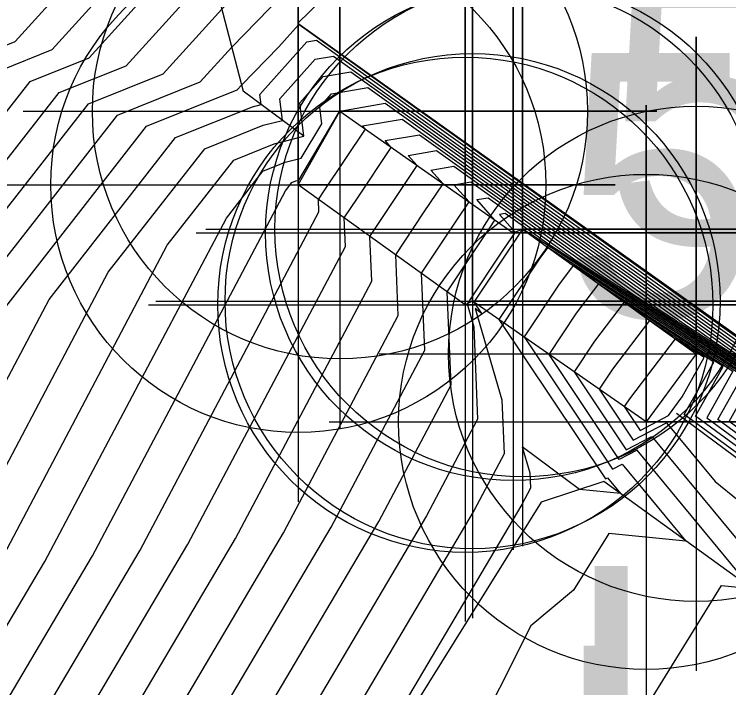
# Model space of a CAD drawing. Extents: x 2188792 to 2191981, y 386090 to 389710.
# Drawn here: x 2190309.84 to 2190316.61, y 387894.83 to 387901.2 of the extents above; entities that cross this region are included whole.
import ezdxf

# ---------------------------------------------------------------- set-up
doc = ezdxf.new("R2010")
doc.units = 0
for name, color, linetype in [('DTM Contours Major', 7, 'Continuous'), ('DTM Contours Minor', 7, 'Continuous'), ('Exist Structure Major Bridge WW', 7, 'Continuous'), ('Exist Structure Major Bridge WW Cogo Elevation', 7, 'Continuous'), ('Exist Structure Major Bridge WW Cogo Number', 7, 'Continuous'), ('Exist Structure Major Bridge WW Cogo Point CELL', 7, 'Continuous'), ('PH Exist DTM Breakline', 7, 'Continuous')]:
    doc.layers.add(name, color=color, linetype=linetype)

msp = doc.modelspace()

# ---------------------------------------------------------------- linework, layer by layer
at = {"layer": 'DTM Contours Major'}
for points in [[(2190291.7039, 387875.1976), (2190299.1315, 387885.1645), (2190301.738, 387889.0143), (2190304.7321, 387893.2862), (2190306.0659, 387895.5407), (2190306.8173, 387896.9617), (2190309.7195, 387900.6754), (2190310.2031, 387900.8699), (2190311.527, 387902.3311), (2190311.7244, 387902.534), (2190312.3483, 387903.1746), (2190313.3884, 387903.6839), (2190313.81, 387903.8298), (2190314.7119, 387904.5689), (2190315.5301, 387905.0778), (2190315.9964, 387905.2082), (2190316.6034, 387905.1542), (2190318.0719, 387904.1985), (2190323.1653, 387900.5107), (2190324.63, 387899.5574), (2190329.7269, 387895.8669), (2190331.1878, 387894.916), (2190336.288, 387891.2228), (2190337.7452, 387890.2743)], [(2190309.6141, 387898.2474), (2190311.0961, 387900.144), (2190311.955, 387900.4893), (2190311.996, 387900.5345), (2190312.3495, 387900.8977), (2190312.5347, 387901.1058), (2190312.5418, 387901.107), (2190318.0166, 387897.1988), (2190318.109, 387897.1388), (2190318.1007, 387897.124), (2190318.1602, 387897.0804), (2190318.2026, 387897.0521), (2190318.2384, 387897.0212), (2190318.2575, 387897.008), (2190324.9139, 387892.213), (2190325.0283, 387892.1303), (2190331.0395, 387887.8004)], [(2190298.3613, 387877.4043), (2190305.9434, 387888.6032), (2190307.342, 387890.5987), (2190310.5842, 387896.079), (2190312.4108, 387899.5331), (2190312.4728, 387899.6125), (2190312.5105, 387899.6276), (2190312.5381, 387899.6347), (2190312.9241, 387900.2841), (2190312.9238, 387900.2868), (2190312.9257, 387900.2889), (2190313.3547, 387900.3622), (2190316.7246, 387897.9566), (2190317.6525, 387897.3535), (2190317.5691, 387897.205), (2190318.1673, 387896.7665), (2190318.5929, 387896.4825), (2190318.9521, 387896.1724), (2190319.1442, 387896.0396), (2190323.7807, 387892.6997), (2190326.0923, 387891.0273), (2190330.7861, 387887.6464), (2190333.0291, 387886.0236), (2190337.7832, 387882.5995)], [(2190297.9763, 387873.5242), (2190308.046, 387888.3976), (2190308.647, 387889.255), (2190312.8434, 387896.3481), (2190313.7302, 387898.0252), (2190313.6993, 387898.7523), (2190314.033, 387899.2543), (2190314.1495, 387899.4281), (2190314.0056, 387899.5897), (2190314.1675, 387899.6174), (2190315.4325, 387898.7143), (2190317.1961, 387897.5683), (2190317.0375, 387897.286), (2190318.1744, 387896.4526), (2190318.9831, 387895.9129), (2190319.6659, 387895.3236), (2190320.0309, 387895.0713), (2190322.6475, 387893.1864), (2190327.1562, 387889.9244), (2190329.7794, 387888.0349), (2190334.2799, 387884.7789), (2190336.9101, 387882.8845), (2190341.4016, 387879.6348)], [(2190328.2202, 387888.8215), (2190321.5143, 387893.6731), (2190320.9176, 387894.1029), (2190320.3796, 387894.4749), (2190319.3734, 387895.3433), (2190318.1815, 387896.1387), (2190316.5058, 387897.367), (2190316.7396, 387897.783), (2190315.1365, 387898.8248), (2190314.9957, 387898.64), (2190314.6701, 387898.1499), (2190315.5066, 387896.8975), (2190315.5998, 387896.946), (2190316.2033, 387896.2179), (2190315.4716, 387896.2897), (2190315.1397, 387895.7529), (2190314.7338, 387895.4148), (2190314.1443, 387894.2405), (2190312.8877, 387891.4892), (2190312.3837, 387891.4162), (2190312.3713, 387891.3272), (2190312.2354, 387890.4553), (2190311.3158, 387889.2189), (2190312.0564, 387887.3694)]]:
    msp.add_lwpolyline(points, dxfattribs=at)
at = {"layer": 'DTM Contours Minor'}
for points in [[(2190293.1988, 387877.8762), (2190299.2086, 387885.9405), (2190301.3174, 387889.0554), (2190304.4711, 387893.5549), (2190305.6141, 387895.4868), (2190306.258, 387896.7045), (2190309.4441, 387900.7817), (2190309.8528, 387900.946), (2190311.4332, 387902.6905), (2190311.561, 387902.8217), (2190311.9647, 387903.2363), (2190313.2078, 387903.845), (2190313.7117, 387904.0193), (2190314.5351, 387904.6942), (2190315.5143, 387905.3032), (2190315.9501, 387905.4251), (2190316.6765, 387905.3605), (2190318.4338, 387904.2168), (2190323.2528, 387900.7277), (2190325.0062, 387899.5865), (2190329.8287, 387896.0946), (2190331.5783, 387894.9558), (2190336.4043, 387891.4613), (2190338.1499, 387890.3249)], [(2190307.3767, 387897.2188), (2190309.9948, 387900.5691), (2190310.5535, 387900.7938), (2190311.6208, 387901.9718), (2190311.8879, 387902.2463), (2190312.7319, 387903.1129), (2190313.569, 387903.5228), (2190313.9082, 387903.6402), (2190314.8886, 387904.4436), (2190315.5459, 387904.8524), (2190316.0427, 387904.9913), (2190316.5303, 387904.948), (2190317.7099, 387904.1802), (2190323.0778, 387900.2937), (2190324.2538, 387899.5283), (2190329.625, 387895.6392), (2190330.7973, 387894.8761), (2190336.1718, 387890.9844), (2190337.3405, 387890.2236), (2190342.7183, 387886.3293)], [(2190307.936, 387897.4759), (2190310.2701, 387900.4628), (2190310.9039, 387900.7177), (2190311.7146, 387901.6125), (2190312.0514, 387901.9586), (2190313.1156, 387903.0512), (2190313.7496, 387903.3617), (2190314.0065, 387903.4506), (2190315.0654, 387904.3183), (2190315.5617, 387904.627), (2190316.089, 387904.7745), (2190316.4572, 387904.7417), (2190317.348, 387904.162), (2190322.9903, 387900.0767), (2190323.8776, 387899.4992), (2190329.5231, 387895.4115), (2190330.4069, 387894.8362), (2190336.0556, 387890.746), (2190336.9358, 387890.173), (2190342.5877, 387886.0802)], [(2190308.4954, 387897.7331), (2190310.5455, 387900.3566), (2190311.2543, 387900.6416), (2190311.8084, 387901.2532), (2190312.2149, 387901.6708), (2190313.4992, 387902.9896), (2190313.9301, 387903.2006), (2190314.1048, 387903.261), (2190315.2421, 387904.193), (2190315.5776, 387904.4017), (2190316.1352, 387904.5576), (2190316.3841, 387904.5355), (2190316.9861, 387904.1437), (2190322.9029, 387899.8598), (2190323.5014, 387899.4702), (2190329.4213, 387895.1838), (2190330.0164, 387894.7964), (2190335.9394, 387890.5075), (2190336.5311, 387890.1224), (2190342.4572, 387885.831)], [(2190309.0547, 387897.9902), (2190310.8208, 387900.2503), (2190311.6047, 387900.5654), (2190311.9022, 387900.8938), (2190312.3784, 387901.3831), (2190313.8829, 387902.9279), (2190314.1107, 387903.0394), (2190314.2031, 387903.0714), (2190315.4189, 387904.0677), (2190315.5934, 387904.1763), (2190316.1815, 387904.3408), (2190316.311, 387904.3293), (2190316.6242, 387904.1254), (2190322.8154, 387899.6428), (2190323.1252, 387899.4411), (2190329.3194, 387894.956), (2190329.626, 387894.7565), (2190335.8232, 387890.2691), (2190336.1263, 387890.0717), (2190342.3266, 387885.5818)], [(2190293.2095, 387873.1819), (2190298.6694, 387880.5084), (2190304.2612, 387888.7677), (2190306.2981, 387891.6737), (2190308.7769, 387895.8636), (2190310.1734, 387898.5045), (2190311.3715, 387900.0377), (2190312.0977, 387900.3297), (2190312.1809, 387900.3508), (2190312.1694, 387900.4441), (2190312.6129, 387900.9424), (2190312.7044, 387900.9581), (2190317.7582, 387897.3504), (2190318.0177, 387897.1817), (2190317.9944, 387897.1402), (2190318.1617, 387897.0176), (2190318.2807, 387896.9382), (2190318.3811, 387896.8515), (2190318.4348, 387896.8143), (2190324.6872, 387892.3104), (2190325.2411, 387891.9097), (2190331.5914, 387887.3355), (2190332.0284, 387887.0194), (2190338.4818, 387882.3715)], [(2190293.5514, 387872.968), (2190298.5924, 387879.7324), (2190304.6817, 387888.7265), (2190306.559, 387891.405), (2190309.2287, 387895.9175), (2190310.7327, 387898.7617), (2190311.6468, 387899.9314), (2190312.2009, 387900.1542), (2190312.3831, 387900.2005), (2190312.358, 387900.4048), (2190312.6911, 387900.779), (2190312.8669, 387900.8091), (2190317.4998, 387897.5019), (2190317.9264, 387897.2247), (2190317.888, 387897.1564), (2190318.1631, 387896.9548), (2190318.3587, 387896.8243), (2190318.5239, 387896.6817), (2190318.6122, 387896.6207), (2190324.4606, 387892.4077), (2190325.4539, 387891.6891), (2190331.3901, 387887.4133), (2190332.2786, 387886.7704), (2190338.3071, 387882.4285)], [(2190298.5154, 387878.9563), (2190305.1023, 387888.6854), (2190306.82, 387891.1362), (2190309.6806, 387895.9713), (2190311.2921, 387899.0188), (2190311.9222, 387899.8251), (2190312.3041, 387899.9787), (2190312.5847, 387900.0499), (2190312.5852, 387900.0509), (2190312.5466, 387900.3654), (2190312.7693, 387900.6157), (2190313.0295, 387900.6601), (2190317.2414, 387897.6535), (2190317.8351, 387897.2676), (2190317.7817, 387897.1726), (2190318.1645, 387896.892), (2190318.4368, 387896.7103), (2190318.6666, 387896.512), (2190318.7895, 387896.427), (2190324.234, 387892.505), (2190325.6667, 387891.4685), (2190331.1888, 387887.491), (2190332.5288, 387886.5215), (2190338.1325, 387882.4855)], [(2190298.4384, 387878.1803), (2190305.5228, 387888.6443), (2190307.081, 387890.8675), (2190310.1324, 387896.0251), (2190311.8514, 387899.276), (2190312.1975, 387899.7188), (2190312.4073, 387899.8032), (2190312.5614, 387899.8423), (2190312.7547, 387900.1675), (2190312.7352, 387900.3261), (2190312.8475, 387900.4523), (2190313.1921, 387900.5112), (2190316.983, 387897.805), (2190317.7438, 387897.3106), (2190317.6754, 387897.1888), (2190318.1659, 387896.8293), (2190318.5148, 387896.5964), (2190318.8094, 387896.3422), (2190318.9669, 387896.2333), (2190324.0073, 387892.6024), (2190325.8795, 387891.2479), (2190330.9874, 387887.5687), (2190332.7789, 387886.2725), (2190337.9579, 387882.5425)], [(2190294.9188, 387872.1122), (2190298.2843, 387876.6283), (2190306.3639, 387888.5621), (2190307.603, 387890.33), (2190311.0361, 387896.1328), (2190312.7287, 387899.3337), (2190312.7236, 387899.4525), (2190312.7782, 387899.5346), (2190313.1682, 387900.1169), (2190313.1398, 387900.1487), (2190313.5172, 387900.2132), (2190316.4662, 387898.1081), (2190317.5612, 387897.3965), (2190317.4628, 387897.2212), (2190318.1687, 387896.7037), (2190318.6709, 387896.3686), (2190319.0949, 387896.0027), (2190319.3216, 387895.846), (2190323.554, 387892.7971), (2190326.3051, 387890.8068), (2190330.5848, 387887.7241), (2190333.2792, 387885.7747), (2190337.6086, 387882.6565), (2190340.2433, 387880.7502)], [(2190295.2607, 387871.8982), (2190298.2073, 387875.8523), (2190306.7844, 387888.521), (2190307.864, 387890.0612), (2190311.4879, 387896.1866), (2190312.9791, 387899.0065), (2190312.9676, 387899.2774), (2190313.0919, 387899.4645), (2190313.4135, 387899.9447), (2190313.3562, 387900.009), (2190313.6798, 387900.0643), (2190316.2078, 387898.2597), (2190317.4699, 387897.4394), (2190317.3564, 387897.2374), (2190318.1702, 387896.6409), (2190318.749, 387896.2547), (2190319.2376, 387895.8329), (2190319.4989, 387895.6523), (2190323.3274, 387892.8944), (2190326.5179, 387890.5862), (2190330.3834, 387887.8018), (2190333.5294, 387885.5257), (2190337.434, 387882.7135), (2190340.5329, 387880.4714)], [(2190295.6025, 387871.6843), (2190298.1303, 387875.0762), (2190307.205, 387888.4799), (2190308.125, 387889.7925), (2190311.9397, 387896.2404), (2190313.2294, 387898.6794), (2190313.2115, 387899.1024), (2190313.4056, 387899.3944), (2190313.6588, 387899.7725), (2190313.5727, 387899.8692), (2190313.8424, 387899.9153), (2190315.9493, 387898.4112), (2190317.3786, 387897.4824), (2190317.2501, 387897.2536), (2190318.1716, 387896.5782), (2190318.827, 387896.1408), (2190319.3804, 387895.6632), (2190319.6762, 387895.4586), (2190323.1007, 387892.9917), (2190326.7307, 387890.3656), (2190330.1821, 387887.8795), (2190333.7795, 387885.2768), (2190337.2593, 387882.7705), (2190340.8224, 387880.1925)], [(2190298.0533, 387874.3002), (2190307.6255, 387888.4388), (2190308.386, 387889.5238), (2190312.3916, 387896.2943), (2190313.4798, 387898.3523), (2190313.4554, 387898.9273), (2190313.7193, 387899.3244), (2190313.9041, 387899.6003), (2190313.7891, 387899.7294), (2190314.0049, 387899.7663), (2190315.6909, 387898.5628), (2190317.2874, 387897.5253), (2190317.1438, 387897.2698), (2190318.173, 387896.5154), (2190318.9051, 387896.0268), (2190319.5231, 387895.4934), (2190319.8536, 387895.2649), (2190322.8741, 387893.0891), (2190326.9435, 387890.145), (2190329.9808, 387887.9572), (2190334.0297, 387885.0278), (2190337.0847, 387882.8275), (2190341.112, 387879.9136)], [(2190297.8992, 387872.7482), (2190308.4666, 387888.3565), (2190308.908, 387888.9863), (2190313.2952, 387896.4019), (2190313.9806, 387897.6981), (2190313.9433, 387898.5772), (2190314.3468, 387899.1843), (2190314.3948, 387899.256), (2190314.222, 387899.4499), (2190314.3301, 387899.4684), (2190315.1741, 387898.8658), (2190317.1048, 387897.6112), (2190316.9311, 387897.3022), (2190318.1758, 387896.3898), (2190319.0612, 387895.799), (2190319.8086, 387895.1539), (2190320.2083, 387894.8776), (2190322.4208, 387893.2838), (2190327.369, 387889.7038), (2190329.5781, 387888.1126), (2190334.53, 387884.5299), (2190336.7354, 387882.9415), (2190341.6912, 387879.3559)], [(2190341.9808, 387879.077), (2190336.5608, 387882.9985), (2190334.7802, 387884.281), (2190329.3768, 387888.1904), (2190327.5818, 387889.4833), (2190322.1942, 387893.3811), (2190320.3856, 387894.6839), (2190319.9514, 387894.9841), (2190319.1392, 387895.6851), (2190318.1772, 387896.3271), (2190316.8248, 387897.3184), (2190317.0135, 387897.6542), (2190314.9157, 387899.0174), (2190314.4926, 387899.3194), (2190314.4385, 387899.3102), (2190314.5874, 387899.143), (2190314.475, 387898.9802), (2190314.1306, 387898.4629), (2190314.1938, 387898.2471), (2190314.231, 387897.3709), (2190313.747, 387896.4558), (2190309.169, 387888.7175), (2190308.8871, 387888.3154), (2190297.8222, 387871.9721)], [(2190342.2704, 387878.7982), (2190336.3862, 387883.0556), (2190335.0303, 387884.0321), (2190329.1755, 387888.2681), (2190327.7946, 387889.2627), (2190321.9675, 387893.4784), (2190320.563, 387894.4902), (2190320.0941, 387894.8144), (2190319.2173, 387895.5712), (2190318.1786, 387896.2643), (2190316.7185, 387897.3346), (2190316.9222, 387897.6971), (2190314.6573, 387899.1689), (2190314.6552, 387899.1704), (2190314.6549, 387899.1704), (2190314.6557, 387899.1696), (2190314.6163, 387899.1125), (2190314.1959, 387898.4799), (2190314.2675, 387898.3728), (2190314.2073, 387898.4177), (2190314.4596, 387897.5553), (2190314.4814, 387897.0438), (2190314.1989, 387896.5096), (2190309.43, 387888.4488)], [(2190328.9741, 387888.3458), (2190328.0074, 387889.0421), (2190321.7409, 387893.5758), (2190320.7403, 387894.2966), (2190320.2369, 387894.6446), (2190319.2954, 387895.4573), (2190318.1801, 387896.2015), (2190316.6122, 387897.3508), (2190316.8309, 387897.7401), (2190314.8957, 387898.9977), (2190314.8254, 387898.9055), (2190314.433, 387898.3149), (2190315.4411, 387896.8056), (2190315.4599, 387896.8154), (2190315.582, 387896.6681), (2190315.1956, 387896.706), (2190314.6531, 387897.1109), (2190314.7255, 387896.8635), (2190314.7318, 387896.7167), (2190314.6507, 387896.5634), (2190311.5404, 387891.3062), (2190311.1559, 387890.05), (2190309.9491, 387888.4276)], [(2190302.0899, 387869.4335), (2190314.0235, 387886.6614), (2190313.4407, 387888.1166), (2190313.0775, 387889.7055), (2190312.1666, 387889.7363), (2190312.3863, 387891.1459), (2190312.4138, 387891.3439), (2190313.2962, 387891.4717), (2190313.6231, 387891.5733), (2190314.5686, 387893.4567), (2190315.6538, 387894.3606), (2190316.541, 387895.7956), (2190316.8246, 387895.7677), (2190315.7397, 387897.0767), (2190315.5721, 387896.9893), (2190314.9072, 387897.9849), (2190315.166, 387898.3744), (2190315.3774, 387898.6518), (2190316.6483, 387897.826), (2190316.3995, 387897.3832), (2190318.1829, 387896.076), (2190319.4515, 387895.2294), (2190320.5224, 387894.3051)], [(2190316.2932, 387897.3994), (2190316.557, 387897.8689), (2190315.6183, 387898.4789), (2190315.3363, 387898.1089), (2190315.1443, 387897.8199), (2190315.6376, 387897.0812), (2190315.8796, 387897.2073), (2190317.0199, 387895.8315)], [(2190316.1869, 387897.4156), (2190316.4657, 387897.9119), (2190315.8592, 387898.306), (2190315.5066, 387897.8434), (2190315.3813, 387897.6549), (2190315.7031, 387897.1731), (2190316.0195, 387897.3379), (2190316.4809, 387896.7812), (2190317.7857, 387895.7213)], [(2190316.3744, 387897.9548), (2190316.1, 387898.1331), (2190315.6769, 387897.5779), (2190315.6184, 387897.4899), (2190315.7686, 387897.265), (2190316.0373, 387897.4049), (2190316.1662, 387897.5842), (2190316.3744, 387897.9548)], [(2190318.1857, 387895.9504), (2190316.1869, 387897.4156)], [(2190339.4634, 387879.956), (2190335.4978, 387876.5075), (2190334.5294, 387876.1808), (2190332.5853, 387881.2867), (2190327.5474, 387885.4899), (2190323.6897, 387889.5417), (2190324.8923, 387890.9511), (2190322.3045, 387892.8355), (2190320.1374, 387893.4228), (2190320.0669, 387893.4689), (2190320.4954, 387894.1311), (2190320.4429, 387894.3272), (2190319.5295, 387895.1155), (2190318.1843, 387896.0132), (2190316.2932, 387897.3994)]]:
    msp.add_lwpolyline(points, dxfattribs=at)
at = {"layer": 'Exist Structure Major Bridge WW'}
msp.add_lwpolyline([(2190312.927, 387900.2861), (2190314.567, 387899.1351), (2190314.656, 387899.1697), (2190316.299, 387897.9903), (2190315.826, 387897.3454), (2190314.183, 387898.4889), (2190314.114, 387898.4547), (2190312.533, 387899.5893), (2190312.927, 387900.2861)], dxfattribs=at)
at = {"layer": 'Exist Structure Major Bridge WW Cogo Point CELL'}
for points in [[(2190309.927, 387900.2861), (2190315.927, 387900.2861), (2190312.927, 387900.2861), (2190312.927, 387903.2861), (2190312.927, 387897.2861)], [(2190309.533, 387899.5893), (2190315.533, 387899.5893), (2190312.533, 387899.5893), (2190312.533, 387902.5893), (2190312.533, 387896.5893)], [(2190311.567, 387899.1351), (2190317.567, 387899.1351), (2190314.567, 387899.1351), (2190314.567, 387902.1351), (2190314.567, 387896.1351)], [(2190311.656, 387899.1697), (2190317.656, 387899.1697), (2190314.656, 387899.1697), (2190314.656, 387902.1697), (2190314.656, 387896.1697)], [(2190311.114, 387898.4547), (2190317.114, 387898.4547), (2190314.114, 387898.4547), (2190314.114, 387901.4547), (2190314.114, 387895.4547)], [(2190311.183, 387898.4889), (2190317.183, 387898.4889), (2190314.183, 387898.4889), (2190314.183, 387901.4889), (2190314.183, 387895.4889)], [(2190313.299, 387897.9903), (2190319.299, 387897.9903), (2190316.299, 387897.9903), (2190316.299, 387900.9903), (2190316.299, 387894.9903)], [(2190312.826, 387897.3454), (2190318.826, 387897.3454), (2190315.826, 387897.3454), (2190315.826, 387900.3454), (2190315.826, 387894.3454)]]:
    msp.add_lwpolyline(points, dxfattribs=at)
for centre in [(2190312.927, 387900.2861), (2190312.533, 387899.5893), (2190314.567, 387899.1351), (2190314.656, 387899.1697), (2190314.114, 387898.4547), (2190314.183, 387898.4889), (2190316.299, 387897.9903), (2190315.826, 387897.3454)]:
    msp.add_circle(centre, 2.344, dxfattribs=at)
at = {"layer": 'PH Exist DTM Breakline'}
for points in [[(2190352.1096, 387886.7765), (2190345.2794, 387891.2169), (2190338.4493, 387895.6572), (2190331.6191, 387900.0975), (2190324.7889, 387904.5378), (2190317.9588, 387908.9781), (2190315.2877, 387908.5298), (2190312.6804, 387906.0088), (2190312.0271, 387904.8984), (2190311.2612, 387903.3493), (2190312.0109, 387900.4772)], [(2190312.5281, 387901.1196), (2190318.1595, 387897.1151), (2190324.9729, 387892.1877), (2190331.7863, 387887.2603), (2190338.5997, 387882.333), (2190345.4131, 387877.4056), (2190352.2266, 387872.4782), (2190352.7339, 387873.7061), (2190352.5612, 387876.5403), (2190351.4133, 387878.2826), (2190348.6807, 387880.6271), (2190342.1909, 387885.3228), (2190335.7011, 387890.0185), (2190329.2113, 387894.7142), (2190322.7215, 387899.4099), (2190316.2317, 387904.1056), (2190315.6105, 387903.9319), (2190314.3133, 387902.8587), (2190312.5281, 387901.1196)], [(2190312.5847, 387900.0505), (2190312.0109, 387900.4772)], [(2190318.1871, 387895.8898), (2190316.1146, 387897.4266)], [(2190317.548, 387894.641), (2190317.2178, 387895.4828), (2190315.4244, 387896.7823), (2190314.8325, 387896.5851), (2190309.63, 387888.2428)]]:
    msp.add_lwpolyline(points, dxfattribs=at)

# ---------------------------------------------------------------- texts
at = {"layer": 'Exist Structure Major Bridge WW Cogo Elevation'}
for s, p in [('55.00', (2190315.427, 387899.0361)), ('55.04', (2190315.033, 387898.3393))]:
    msp.add_text(s, height=2.5, dxfattribs=at).set_placement(p)
at = {"layer": 'Exist Structure Major Bridge WW Cogo Number'}
for s, p in [('LC696', (2190315.065, 387893.4813)), ('LC695', (2190314.962, 387892.7268))]:
    msp.add_text(s, height=2.5, dxfattribs=at).set_placement(p)

doc.saveas('drawing.dxf')
